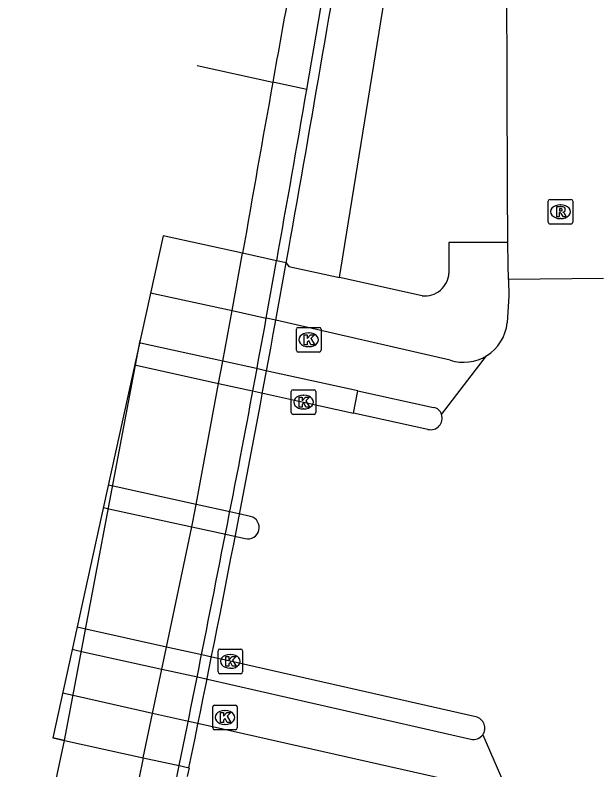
# Model space of a CAD drawing. Extents: x 163010 to 163853, y 382793 to 383982.
# Drawn here: x 163162.92 to 163186.76, y 383040.89 to 383071.57 of the extents above; entities that cross this region are included whole.
import ezdxf

# ---------------------------------------------------------------- set-up
doc = ezdxf.new("R2010")
doc.units = 0
for name, color, linetype in [('IMGEO_Berm_gesloten', 7, 'Continuous'), ('IMGEO_Berm_open', 7, 'Continuous'), ('IMGEO_Dek', 7, 'Continuous'), ('IMGEO_Fietspad_open', 7, 'Continuous'), ('IMGEO_Haag', 7, 'Continuous'), ('IMGEO_Kolk', 7, 'Continuous'), ('IMGEO_Muur', 7, 'Continuous'), ('IMGEO_Rijbaan_lokaal_gesloten', 7, 'Continuous'), ('IMGEO_Rijbaan_lokaal_open', 7, 'Continuous'), ('IMGEO_Rijbaan_regionaal_gesloten', 7, 'Continuous'), ('IMGEO_Rioolput', 7, 'Continuous'), ('IMGEO_Verkeerseiland_open', 7, 'Continuous'), ('IMGEO_Voetpad_open', 7, 'Continuous')]:
    doc.layers.add(name, color=color, linetype=linetype)

msp = doc.modelspace()

# ---------------------------------------------------------------- linework, layer by layer
at = {"layer": 'IMGEO_Berm_gesloten'}
msp.add_lwpolyline([(163174.789, 383068.552), (163173.41, 383068.852)], dxfattribs=at)
at = {"layer": 'IMGEO_Berm_open'}
for points in [[(163173.566, 383061.585), (163172.181, 383061.888)], [(163168.14, 383041.382), (163169.604, 383041.061)]]:
    msp.add_lwpolyline(points, dxfattribs=at)
at = {"layer": 'IMGEO_Dek'}
for points in [[(163173.535, 383059.166), (163173.956, 383061.499), (163173.566, 383061.585), (163172.181, 383061.888), (163168.944, 383062.596), (163166.656, 383052.2), (163164.453, 383042.189)], [(163164.453, 383042.189), (163164.453, 383042.189), (163164.932, 383042.084), (163168.14, 383041.382), (163169.604, 383041.061), (163169.999, 383040.975)]]:
    msp.add_lwpolyline(points, dxfattribs=at)
msp.add_arc((162373.029, 383205.331), 813.74, 348.347497, 349.652334, dxfattribs=at)
at = {"layer": 'IMGEO_Fietspad_open'}
for points in [[(163168.436, 383060.288), (163171.751, 383059.56), (163173.143, 383059.253)], [(163180.622, 383057.541), (163173.535, 383059.166), (163173.143, 383059.253)], [(163176.868, 383056.296), (163173.123, 383057.117), (163172.743, 383057.201), (163171.37, 383057.502), (163168.019, 383058.238), (163167.987, 383058.245)], [(163176.868, 383056.296), (163179.943, 383055.622)], [(163165.245, 383045.789), (163165.246, 383045.789), (163165.624, 383045.706), (163168.9, 383044.986), (163170.338, 383044.67), (163170.755, 383044.578), (163181.466, 383042.131)], [(163182.325, 383040.076), (163170.411, 383042.757), (163169.977, 383042.855), (163168.519, 383043.183), (163165.281, 383043.913), (163164.854, 383044.008), (163164.853, 383044.008)]]:
    msp.add_lwpolyline(points, dxfattribs=at)
for centre, radius, start, end in [((163181.166, 383059.25), 1.793, 252.337, 301.7613), ((163179.898, 383055.235), 0.39, 15.0793, 83.4345), ((163181.555, 383042.636), 0.513, 259.9809, 320.5345)]:
    msp.add_arc(centre, radius, start, end, dxfattribs=at)
at = {"layer": 'IMGEO_Haag'}
msp.add_lwpolyline([(163176.129, 383060.902), (163186.656, 383126.053)], dxfattribs=at)
at = {"layer": 'IMGEO_Kolk'}
for p, q in [((163174.444, 383058.874), (163175.296, 383058.874)), ((163174.369, 383057.948), (163174.369, 383058.8)), ((163174.857, 383058.654), (163174.882, 383058.654)), ((163175.37, 383058.8), (163175.37, 383057.948)), ((163174.88, 383058.094), (163174.855, 383058.094)), ((163175.296, 383057.874), (163174.444, 383057.874)), ((163174.16, 383055.414), (163174.16, 383056.266)), ((163174.235, 383056.34), (163175.087, 383056.34)), ((163174.648, 383056.12), (163174.673, 383056.12)), ((163175.161, 383056.266), (163175.161, 383055.414)), ((163174.671, 383055.56), (163174.646, 383055.56)), ((163175.087, 383055.34), (163174.235, 383055.34)), ((163171.179, 383044.872), (163171.179, 383045.724)), ((163171.254, 383045.798), (163172.106, 383045.798)), ((163172.18, 383045.724), (163172.18, 383044.872)), ((163171.667, 383045.578), (163171.692, 383045.578)), ((163172.106, 383044.798), (163171.254, 383044.798)), ((163171.69, 383045.018), (163171.665, 383045.018)), ((163171.037, 383043.517), (163171.889, 383043.517)), ((163170.962, 383042.591), (163170.962, 383043.443)), ((163171.45, 383043.297), (163171.475, 383043.297)), ((163171.963, 383043.443), (163171.963, 383042.591)), ((163171.473, 383042.737), (163171.448, 383042.737)), ((163171.889, 383042.517), (163171.037, 383042.517))]:
    msp.add_line(p, q, dxfattribs=at)
for points in [[(163174.444, 383058.874), (163175.296, 383058.874)], [(163174.369, 383057.948), (163174.369, 383058.8)], [(163174.69, 383058.574), (163174.813, 383058.574), (163174.813, 383058.423), (163174.943, 383058.574), (163175.107, 383058.574), (163174.961, 383058.423), (163175.114, 383058.174), (163174.962, 383058.174), (163174.877, 383058.338), (163174.813, 383058.271), (163174.813, 383058.174), (163174.69, 383058.174), (163174.69, 383058.574)], [(163175.37, 383058.8), (163175.37, 383057.948)], [(163175.296, 383057.874), (163174.444, 383057.874)], [(163174.16, 383055.414), (163174.16, 383056.266)], [(163174.235, 383056.34), (163175.087, 383056.34)], [(163175.161, 383056.266), (163175.161, 383055.414)], [(163174.481, 383056.04), (163174.604, 383056.04), (163174.604, 383055.889), (163174.734, 383056.04), (163174.898, 383056.04), (163174.752, 383055.889), (163174.905, 383055.64), (163174.753, 383055.64), (163174.668, 383055.804), (163174.604, 383055.737), (163174.604, 383055.64), (163174.481, 383055.64), (163174.481, 383056.04)], [(163175.087, 383055.34), (163174.235, 383055.34)], [(163171.179, 383044.872), (163171.179, 383045.724)], [(163171.254, 383045.798), (163172.106, 383045.798)], [(163172.18, 383045.724), (163172.18, 383044.872)], [(163171.5, 383045.498), (163171.623, 383045.498), (163171.623, 383045.347), (163171.753, 383045.498), (163171.917, 383045.498), (163171.771, 383045.347), (163171.924, 383045.098), (163171.772, 383045.098), (163171.687, 383045.262), (163171.623, 383045.195), (163171.623, 383045.098), (163171.5, 383045.098), (163171.5, 383045.498)], [(163172.106, 383044.798), (163171.254, 383044.798)], [(163171.037, 383043.517), (163171.889, 383043.517)], [(163170.962, 383042.591), (163170.962, 383043.443)], [(163171.283, 383043.217), (163171.406, 383043.217), (163171.406, 383043.066), (163171.536, 383043.217), (163171.7, 383043.217), (163171.554, 383043.066), (163171.707, 383042.817), (163171.555, 383042.817), (163171.47, 383042.981), (163171.406, 383042.914), (163171.406, 383042.817), (163171.283, 383042.817), (163171.283, 383043.217)], [(163171.963, 383043.443), (163171.963, 383042.591)], [(163171.889, 383042.517), (163171.037, 383042.517)]]:
    msp.add_lwpolyline(points, dxfattribs=at)
for centre, start, end in [((163174.446, 383058.798), 91.552, 178.448), ((163174.446, 383058.798), 91.552, 178.448), ((163175.294, 383058.798), 1.552, 88.448), ((163175.294, 383058.798), 1.552, 88.448), ((163174.446, 383057.95), 181.552, 268.448), ((163174.446, 383057.95), 181.552, 268.448), ((163175.294, 383057.95), 271.552, 358.448), ((163175.294, 383057.95), 271.552, 358.448), ((163174.237, 383056.264), 91.552, 178.448), ((163174.237, 383056.264), 91.552, 178.448), ((163175.085, 383056.264), 1.552, 88.448), ((163175.085, 383056.264), 1.552, 88.448), ((163174.237, 383055.416), 181.552, 268.448), ((163174.237, 383055.416), 181.552, 268.448), ((163175.085, 383055.416), 271.552, 358.448), ((163175.085, 383055.416), 271.552, 358.448), ((163171.256, 383045.722), 91.552, 178.448), ((163171.256, 383045.722), 91.552, 178.448), ((163172.104, 383045.722), 1.552, 88.448), ((163172.104, 383045.722), 1.552, 88.448), ((163171.256, 383044.874), 181.552, 268.448), ((163171.256, 383044.874), 181.552, 268.448), ((163172.104, 383044.874), 271.552, 358.448), ((163172.104, 383044.874), 271.552, 358.448), ((163171.039, 383043.441), 91.552, 178.448), ((163171.039, 383043.441), 91.552, 178.448), ((163171.887, 383043.441), 1.552, 88.448), ((163171.887, 383043.441), 1.552, 88.448), ((163171.039, 383042.593), 181.552, 268.448), ((163171.039, 383042.593), 181.552, 268.448), ((163171.887, 383042.593), 271.552, 358.448), ((163171.887, 383042.593), 271.552, 358.448)]:
    msp.add_arc(centre, 0.0765, start, end, dxfattribs=at)
for centre, major_axis, ratio, start_param, end_param in [((163174.856, 383058.374), (-0.387, 0.002), 0.722429, 4.712389, 7.853982), ((163174.881, 383058.374), (-0.39, 0.002), 0.717154, 1.570796, 4.712389), ((163174.647, 383055.84), (-0.387, 0.002), 0.722429, 4.712389, 7.853982), ((163174.672, 383055.84), (-0.39, 0.002), 0.717154, 1.570796, 4.712389), ((163171.666, 383045.298), (-0.387, 0.002), 0.722429, 4.712389, 7.853982), ((163171.691, 383045.298), (-0.39, 0.002), 0.717154, 1.570796, 4.712389), ((163171.449, 383043.017), (-0.387, 0.002), 0.722429, 4.712389, 7.853982), ((163171.474, 383043.017), (-0.39, 0.002), 0.717154, 1.570796, 4.712389)]:
    msp.add_ellipse(centre, major_axis=major_axis, ratio=ratio, start_param=start_param, end_param=end_param, dxfattribs=at)
at = {"layer": 'IMGEO_Muur'}
for points in [[(163173.143, 383059.253), (163173.566, 383061.585)], [(163173.535, 383059.166), (163173.956, 383061.499), (163173.566, 383061.585)], [(163173.956, 383061.499), (163173.566, 383061.585)], [(163167.653, 383031.517), (163169.424, 383040.169), (163169.604, 383041.061)], [(163169.604, 383041.061), (163169.999, 383040.975), (163169.926, 383040.623)], [(163169.604, 383041.061), (163169.999, 383040.975)]]:
    msp.add_lwpolyline(points, dxfattribs=at)
for centre, radius, start, end in [((162185.474, 383241.118), 1004.252, 350.10546, 351.127623), ((161778.46, 383310.27), 1417.496, 349.892236, 350.545839), ((162368.552, 383206.489), 817.952, 349.795891, 350.291378), ((162373.029, 383205.331), 813.74, 348.347497, 349.652334), ((162297.853, 383219.117), 889.769, 349.280785, 349.64954), ((161334.708, 383411.589), 1871.934, 348.583568, 348.975556)]:
    msp.add_arc(centre, radius, start, end, dxfattribs=at)
at = {"layer": 'IMGEO_Rijbaan_lokaal_gesloten'}
for points in [[(163182.979, 383062.325), (163182.964, 383064.559), (163182.912, 383077.047), (163182.846, 383087.101)], [(163182.995, 383060.827), (163182.985, 383061.433), (163182.979, 383062.325)], [(163186.864, 383060.867), (163182.995, 383060.827)]]:
    msp.add_lwpolyline(points, dxfattribs=at)
at = {"layer": 'IMGEO_Rijbaan_lokaal_open'}
for points in [[(163182.995, 383060.827), (163183.007, 383060.156), (163182.947, 383059.058)], [(163180.275, 383055.336), (163182.11, 383057.725)], [(163167.791, 383057.355), (163167.848, 383057.342), (163171.203, 383056.602), (163172.576, 383056.3), (163172.952, 383056.217), (163174.66, 383055.84), (163176.691, 383055.383)], [(163179.722, 383054.732), (163176.691, 383055.383)], [(163172.508, 383051.186), (163172.021, 383051.293), (163171.664, 383051.372), (163170.292, 383051.673), (163166.907, 383052.417), (163166.714, 383052.46), (163166.713, 383052.46)], [(163166.514, 383051.554), (163166.514, 383051.554), (163166.733, 383051.506), (163170.118, 383050.764), (163171.491, 383050.464), (163171.852, 383050.385), (163172.284, 383050.29)], [(163181.672, 383043.043), (163171.68, 383045.3), (163170.923, 383045.469), (163170.515, 383045.56), (163169.088, 383045.877), (163165.797, 383046.61), (163165.444, 383046.689), (163165.443, 383046.689)], [(163181.951, 383042.31), (163183.116, 383039.625)]]:
    msp.add_lwpolyline(points, dxfattribs=at)
for centre, radius, start, end in [((163181.145, 383059.26), 1.813, 302.1503, 353.5997), ((163179.838, 383055.181), 0.464, 255.537, 19.5109), ((163172.396, 383050.738), 0.462, 255.9638, 75.9638), ((163181.564, 383042.582), 0.473, 324.8908, 76.7856)]:
    msp.add_arc(centre, radius, start, end, dxfattribs=at)
at = {"layer": 'IMGEO_Rijbaan_regionaal_gesloten'}
for points in [[(163170.325, 383069.525), (163173.41, 383068.852)], [(163172.181, 383061.888), (163168.944, 383062.596)], [(163168.14, 383041.382), (163168.519, 383043.183), (163168.9, 383044.986), (163169.088, 383045.877), (163170.118, 383050.764), (163170.161, 383050.966), (163170.292, 383051.673), (163171.203, 383056.602), (163171.37, 383057.502), (163171.751, 383059.56), (163172.181, 383061.888)], [(163164.932, 383042.084), (163168.007, 383058.339)], [(163162.922, 383032.704), (163164.932, 383042.084)], [(163164.932, 383042.084), (163164.453, 383042.189), (163164.453, 383042.189)], [(163164.932, 383042.084), (163168.14, 383041.382)], [(163168.14, 383041.382), (163166.198, 383031.842)]]:
    msp.add_lwpolyline(points, dxfattribs=at)
for centre, radius, start, end in [((164337.739, 382861.43), 1182.66, 169.712494, 169.898904), ((164743.125, 382788.24), 1594.6, 169.864505, 170.118597)]:
    msp.add_arc(centre, radius, start, end, dxfattribs=at)
at = {"layer": 'IMGEO_Rioolput'}
for p, q in [((163184.69, 383064.08), (163185.542, 383064.08)), ((163184.615, 383063.154), (163184.615, 383064.006)), ((163185.103, 383063.86), (163185.128, 383063.86)), ((163185.616, 383064.006), (163185.616, 383063.154)), ((163185.126, 383063.3), (163185.101, 383063.3)), ((163185.542, 383063.08), (163184.69, 383063.08))]:
    msp.add_line(p, q, dxfattribs=at)
for points in [[(163184.69, 383064.08), (163185.542, 383064.08)], [(163184.615, 383063.154), (163184.615, 383064.006)], [(163185.204, 383063.778), (163184.952, 383063.78), (163184.952, 383063.38)], [(163185.616, 383064.006), (163185.616, 383063.154)], [(163184.952, 383063.38), (163185.076, 383063.38), (163185.076, 383063.542), (163185.087, 383063.542)], [(163185.13, 383063.699), (163185.076, 383063.699), (163185.076, 383063.618)], [(163185.076, 383063.618), (163185.128, 383063.618)], [(163185.134, 383063.513), (163185.205, 383063.38), (163185.345, 383063.38), (163185.28, 383063.506)], [(163185.542, 383063.08), (163184.69, 383063.08)]]:
    msp.add_lwpolyline(points, dxfattribs=at)
for centre, radius, start, end in [((163184.692, 383064.004), 0.0765, 91.552, 178.448), ((163184.692, 383064.004), 0.0765, 91.552, 178.448), ((163185.54, 383064.004), 0.0765, 1.552, 88.448), ((163185.54, 383064.004), 0.0765, 1.552, 88.448), ((163185.203, 383063.668), 0.109, 350.3612, 89.416), ((163185.086, 383063.489), 0.0533, 26.0293, 88.6989), ((163185.112, 383063.807), 0.19, 274.7715, 282.9687), ((163185.136, 383063.603), 0.0964, 77.0061, 93.1865), ((163185.15, 383063.66), 0.0378, 276.6634, 79.6772), ((163185.201, 383063.668), 0.112, 277.5842, 350.9817), ((163185.185, 383063.453), 0.108, 29.5134, 73.7905), ((163184.692, 383063.156), 0.0765, 181.552, 268.448), ((163184.692, 383063.156), 0.0765, 181.552, 268.448), ((163185.54, 383063.156), 0.0765, 271.552, 358.448), ((163185.54, 383063.156), 0.0765, 271.552, 358.448)]:
    msp.add_arc(centre, radius, start, end, dxfattribs=at)
for centre, major_axis, ratio, start_param, end_param in [((163185.102, 383063.58), (-0.387, 0.002), 0.722429, 4.712389, 7.853982), ((163185.127, 383063.58), (-0.39, 0.002), 0.717154, 1.570796, 4.712389)]:
    msp.add_ellipse(centre, major_axis=major_axis, ratio=ratio, start_param=start_param, end_param=end_param, dxfattribs=at)
at = {"layer": 'IMGEO_Verkeerseiland_open'}
msp.add_lwpolyline([(163176.691, 383055.383), (163176.868, 383056.296)], dxfattribs=at)
at = {"layer": 'IMGEO_Voetpad_open'}
for points in [[(163182.979, 383062.325), (163180.578, 383062.332), (163180.576, 383061.085)], [(163173.566, 383061.585), (163172.181, 383061.888)], [(163173.143, 383059.253), (163173.566, 383061.585)], [(163173.956, 383061.499), (163174.059, 383061.358), (163176.129, 383060.902)], [(163179.489, 383060.161), (163176.129, 383060.902)], [(163168.14, 383041.382), (163169.604, 383041.061)]]:
    msp.add_lwpolyline(points, dxfattribs=at)
msp.add_arc((163179.595, 383061.138), 0.983, 263.8142, 356.9179, dxfattribs=at)

doc.saveas('drawing.dxf')
